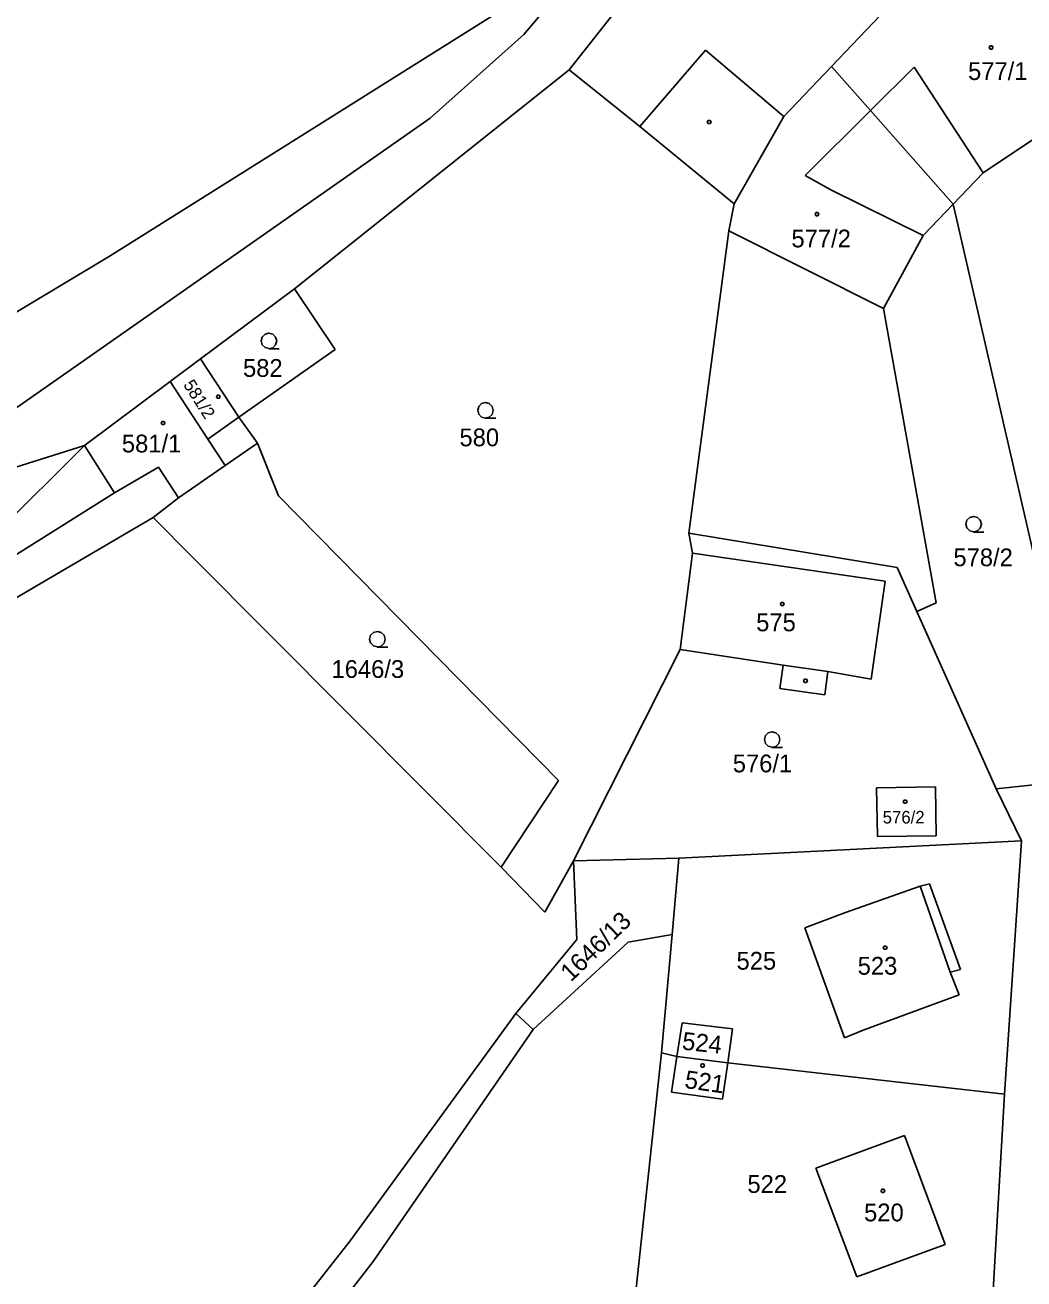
# Model space of a CAD drawing. Extents: x -609861 to -605046, y -1120287 to -1116307.
# Drawn here: x -607503.9 to -607408.4, y -1119752.8 to -1119632.9 of the extents above; entities that cross this region are included whole.
import ezdxf

# ---------------------------------------------------------------- set-up
doc = ezdxf.new("R2010")
doc.units = 0
for name, color, linetype in [('Vrstva 1', 7, 'Continuous'), ('Vrstva 2', 7, 'Continuous'), ('Vrstva 3', 7, 'Continuous'), ('Vrstva 4', 7, 'Continuous'), ('Vrstva 5', 7, 'Continuous')]:
    doc.layers.add(name, color=color, linetype=linetype)

msp = doc.modelspace()

# ---------------------------------------------------------------- linework, layer by layer
at = {"layer": 'Vrstva 1'}
for p, q in [((-607456.22, -1119633.79), (-607445.44, -1119620.87)), ((-607451.89, -1119637.15), (-607441.53, -1119624.05)), ((-607495.8, -1119654.95), (-607458.51, -1119631.56)), ((-607426.77, -1119636.85), (-607422.11, -1119631.97)), ((-607465.16, -1119641.79), (-607456.22, -1119633.79)), ((-607431.33, -1119641.63), (-607426.77, -1119636.85)), ((-607426.77, -1119636.85), (-607423.05, -1119641.06)), ((-607478.16, -1119658.09), (-607451.89, -1119637.15)), ((-607445.11, -1119642.57), (-607451.89, -1119637.15)), ((-607401.31, -1119639.66), (-607412.27, -1119647.02)), ((-607436.1, -1119649.98), (-607431.33, -1119641.63)), ((-607423.05, -1119641.06), (-607415.14, -1119650.02)), ((-607510.08, -1119673.18), (-607465.16, -1119641.79)), ((-607436.1, -1119649.98), (-607445.11, -1119642.57)), ((-607412.27, -1119647.02), (-607415.14, -1119650.02)), ((-607436.6, -1119652.56), (-607436.1, -1119649.98)), ((-607415.14, -1119650.02), (-607418, -1119653)), ((-607415.14, -1119650.02), (-607402.51, -1119705.02)), ((-607440.42, -1119681.46), (-607436.6, -1119652.56)), ((-607418, -1119653), (-607421.8, -1119659.98)), ((-607573.26, -1119701.32), (-607495.8, -1119654.95)), ((-607487.15, -1119664.79), (-607478.16, -1119658.09)), ((-607474.28, -1119663.89), (-607478.16, -1119658.09)), ((-607421.8, -1119659.98), (-607416.77, -1119688.14)), ((-607483.48, -1119670.39), (-607474.28, -1119663.89)), ((-607490.04, -1119666.95), (-607487.15, -1119664.79)), ((-607487.15, -1119664.79), (-607483.48, -1119670.39)), ((-607498.26, -1119673.07), (-607490.04, -1119666.95)), ((-607490.04, -1119666.95), (-607486.44, -1119672.47)), ((-607481.7, -1119672.87), (-607483.48, -1119670.39)), ((-607486.44, -1119672.47), (-607484.79, -1119675)), ((-607481.7, -1119672.87), (-607484.79, -1119675)), ((-607479.68, -1119677.91), (-607481.7, -1119672.87)), ((-607515.48, -1119690.23), (-607498.26, -1119673.07)), ((-607508.01, -1119676.15), (-607498.26, -1119673.07)), ((-607491.16, -1119675.16), (-607495.38, -1119677.62)), ((-607489.24, -1119678.08), (-607491.16, -1119675.16)), ((-607484.79, -1119675), (-607489.24, -1119678.08)), ((-607495.38, -1119677.62), (-607515.48, -1119690.23)), ((-607489.24, -1119678.08), (-607491.68, -1119679.98)), ((-607452.89, -1119705.11), (-607479.68, -1119677.91)), ((-607491.68, -1119679.98), (-607513.82, -1119692.92)), ((-607487.9, -1119683.76), (-607491.68, -1119679.98)), ((-607440.09, -1119683.39), (-607440.42, -1119681.46)), ((-607440.42, -1119681.46), (-607420.48, -1119684.74)), ((-607441.27, -1119692.59), (-607440.09, -1119683.39)), ((-607440.09, -1119683.39), (-607421.64, -1119686.07)), ((-607458.37, -1119713.42), (-607487.9, -1119683.76)), ((-607420.48, -1119684.74), (-607418.6, -1119688.96)), ((-607421.64, -1119686.07), (-607422.99, -1119695.42)), ((-607416.77, -1119688.14), (-607418.6, -1119688.96)), ((-607418.6, -1119688.96), (-607411.02, -1119705.91)), ((-607451.46, -1119712.8), (-607441.27, -1119692.59)), ((-607431.41, -1119694.08), (-607441.27, -1119692.59)), ((-607427.12, -1119694.69), (-607431.41, -1119694.08)), ((-607422.99, -1119695.42), (-607427.12, -1119694.69)), ((-607458.37, -1119713.42), (-607452.89, -1119705.11)), ((-607402.51, -1119705.02), (-607411.02, -1119705.91)), ((-607422.46, -1119705.82), (-607416.83, -1119705.74)), ((-607422.39, -1119710.49), (-607422.46, -1119705.82)), ((-607416.83, -1119705.74), (-607416.77, -1119710.42)), ((-607411.02, -1119705.91), (-607408.61, -1119710.88)), ((-607408.61, -1119710.88), (-607441.37, -1119712.54)), ((-607416.77, -1119710.42), (-607422.39, -1119710.49)), ((-607410.22, -1119735.13), (-607408.61, -1119710.88)), ((-607454.22, -1119717.7), (-607458.37, -1119713.42)), ((-607451.46, -1119712.8), (-607454.22, -1119717.7)), ((-607441.37, -1119712.54), (-607451.46, -1119712.8)), ((-607451.14, -1119720.32), (-607451.46, -1119712.8)), ((-607442.03, -1119719.85), (-607441.37, -1119712.54)), ((-607425.45, -1119717.74), (-607418.3, -1119715.21)), ((-607418.3, -1119715.21), (-607417.41, -1119715)), ((-607417.41, -1119715), (-607414.45, -1119723.18)), ((-607429.34, -1119719.2), (-607425.45, -1119717.74)), ((-607425.53, -1119729.72), (-607429.34, -1119719.2)), ((-607456.99, -1119727.4), (-607451.14, -1119720.32)), ((-607446.23, -1119720.58), (-607455.33, -1119728.94)), ((-607442.03, -1119719.85), (-607446.23, -1119720.58)), ((-607443.05, -1119731.17), (-607442.03, -1119719.85)), ((-607414.45, -1119723.18), (-607415.43, -1119723.44)), ((-607415.43, -1119723.44), (-607414.56, -1119725.62)), ((-607414.56, -1119725.62), (-607423.74, -1119729.01)), ((-607472.82, -1119749.13), (-607456.99, -1119727.4)), ((-607455.33, -1119728.94), (-607456.99, -1119727.4)), ((-607455.33, -1119728.94), (-607470.62, -1119751.13)), ((-607441.58, -1119731.51), (-607441.08, -1119728.29)), ((-607441.08, -1119728.29), (-607436.26, -1119728.87)), ((-607436.26, -1119728.87), (-607436.68, -1119732.12)), ((-607423.74, -1119729.01), (-607425.53, -1119729.72)), ((-607445.53, -1119754.29), (-607443.05, -1119731.17)), ((-607443.05, -1119731.17), (-607441.58, -1119731.51)), ((-607442.1, -1119734.92), (-607441.58, -1119731.51)), ((-607441.58, -1119731.51), (-607436.68, -1119732.12)), ((-607436.68, -1119732.12), (-607437.2, -1119735.6)), ((-607436.68, -1119732.12), (-607410.22, -1119735.13)), ((-607437.2, -1119735.6), (-607442.1, -1119734.92)), ((-607411.55, -1119758.21), (-607410.22, -1119735.13)), ((-607428.26, -1119742.19), (-607419.78, -1119739.07)), ((-607419.78, -1119739.07), (-607415.89, -1119749.5)), ((-607424.34, -1119752.58), (-607428.26, -1119742.19)), ((-607505.44, -1119790.45), (-607472.82, -1119749.13)), ((-607415.89, -1119749.5), (-607424.34, -1119752.58)), ((-607470.62, -1119751.13), (-607503.03, -1119792.65))]:
    msp.add_line(p, q, dxfattribs=at)
at = {"layer": 'Vrstva 3'}
for points in [[(-607480.59, -1119663.82), (-607480.97, -1119663.72), (-607481.24, -1119663.45), (-607481.34, -1119663.08), (-607481.24, -1119662.71), (-607480.97, -1119662.44), (-607480.6, -1119662.34), (-607480.23, -1119662.44), (-607479.96, -1119662.71), (-607479.86, -1119663.09), (-607479.96, -1119663.47), (-607480.23, -1119663.74), (-607480.61, -1119663.84), (-607479.61, -1119663.84)], [(-607459.88, -1119670.46), (-607460.26, -1119670.36), (-607460.53, -1119670.09), (-607460.63, -1119669.72), (-607460.53, -1119669.35), (-607460.26, -1119669.08), (-607459.89, -1119668.98), (-607459.52, -1119669.08), (-607459.25, -1119669.35), (-607459.15, -1119669.73), (-607459.25, -1119670.11), (-607459.52, -1119670.38), (-607459.9, -1119670.48), (-607458.9, -1119670.48)], [(-607413.17, -1119681.34), (-607413.55, -1119681.24), (-607413.82, -1119680.97), (-607413.92, -1119680.6), (-607413.82, -1119680.23), (-607413.55, -1119679.96), (-607413.18, -1119679.86), (-607412.81, -1119679.96), (-607412.54, -1119680.23), (-607412.44, -1119680.61), (-607412.54, -1119680.99), (-607412.81, -1119681.26), (-607413.19, -1119681.36), (-607412.19, -1119681.36)], [(-607470.22, -1119692.34), (-607470.6, -1119692.24), (-607470.87, -1119691.97), (-607470.97, -1119691.6), (-607470.87, -1119691.23), (-607470.6, -1119690.96), (-607470.23, -1119690.86), (-607469.86, -1119690.96), (-607469.59, -1119691.23), (-607469.49, -1119691.61), (-607469.59, -1119691.99), (-607469.86, -1119692.26), (-607470.24, -1119692.36), (-607469.24, -1119692.36)], [(-607432.45, -1119701.94), (-607432.83, -1119701.84), (-607433.1, -1119701.57), (-607433.2, -1119701.2), (-607433.1, -1119700.83), (-607432.83, -1119700.56), (-607432.46, -1119700.46), (-607432.09, -1119700.56), (-607431.82, -1119700.83), (-607431.72, -1119701.21), (-607431.82, -1119701.59), (-607432.09, -1119701.86), (-607432.47, -1119701.96), (-607431.47, -1119701.96)]]:
    msp.add_lwpolyline(points, dxfattribs=at)
msp.add_lwpolyline([(-607485.35, -1119668.27), (-607485.26, -1119668.42), (-607485.35, -1119668.57), (-607485.53, -1119668.57), (-607485.62, -1119668.42), (-607485.53, -1119668.27)], close=True, dxfattribs=at)
at = {"layer": 'Vrstva 4'}
for p, q in [((-607438.84, -1119635.27), (-607445.11, -1119642.57)), ((-607431.33, -1119641.63), (-607438.84, -1119635.27)), ((-607423.05, -1119641.06), (-607418.88, -1119636.91)), ((-607418.88, -1119636.91), (-607412.27, -1119647.02)), ((-607429.31, -1119647.28), (-607423.05, -1119641.06)), ((-607426.84, -1119648.64), (-607429.31, -1119647.28)), ((-607418, -1119653), (-607426.84, -1119648.64)), ((-607436.6, -1119652.56), (-607421.8, -1119659.98)), ((-607483.48, -1119670.39), (-607486.44, -1119672.47)), ((-607498.26, -1119673.07), (-607495.38, -1119677.62)), ((-607431.41, -1119694.08), (-607431.72, -1119696.33)), ((-607427.4, -1119696.93), (-607427.12, -1119694.69)), ((-607431.72, -1119696.33), (-607427.4, -1119696.93)), ((-607418.3, -1119715.21), (-607415.43, -1119723.44))]:
    msp.add_line(p, q, dxfattribs=at)
at = {"layer": 'Vrstva 5'}
for points in [[(-607411.42, -1119634.87), (-607411.33, -1119635.02), (-607411.42, -1119635.17), (-607411.6, -1119635.17), (-607411.69, -1119635.02), (-607411.6, -1119634.87)], [(-607438.39, -1119642), (-607438.3, -1119642.15), (-607438.39, -1119642.3), (-607438.57, -1119642.3), (-607438.66, -1119642.15), (-607438.57, -1119642)], [(-607428.07, -1119650.81), (-607427.98, -1119650.96), (-607428.07, -1119651.11), (-607428.25, -1119651.11), (-607428.34, -1119650.96), (-607428.25, -1119650.81)], [(-607490.64, -1119670.79), (-607490.55, -1119670.94), (-607490.64, -1119671.09), (-607490.82, -1119671.09), (-607490.91, -1119670.94), (-607490.82, -1119670.79)], [(-607431.4, -1119688.1), (-607431.31, -1119688.25), (-607431.4, -1119688.4), (-607431.58, -1119688.4), (-607431.67, -1119688.25), (-607431.58, -1119688.1)], [(-607429.17, -1119695.44), (-607429.08, -1119695.59), (-607429.17, -1119695.74), (-607429.35, -1119695.74), (-607429.44, -1119695.59), (-607429.35, -1119695.44)], [(-607419.64, -1119707), (-607419.55, -1119707.15), (-607419.64, -1119707.3), (-607419.82, -1119707.3), (-607419.91, -1119707.15), (-607419.82, -1119707)], [(-607421.55, -1119720.96), (-607421.46, -1119721.11), (-607421.55, -1119721.26), (-607421.73, -1119721.26), (-607421.82, -1119721.11), (-607421.73, -1119720.96)], [(-607439.02, -1119732.23), (-607438.93, -1119732.38), (-607439.02, -1119732.53), (-607439.2, -1119732.53), (-607439.29, -1119732.38), (-607439.2, -1119732.23)], [(-607421.77, -1119744.21), (-607421.68, -1119744.36), (-607421.77, -1119744.51), (-607421.95, -1119744.51), (-607422.04, -1119744.36), (-607421.95, -1119744.21)]]:
    msp.add_lwpolyline(points, close=True, dxfattribs=at)

# ---------------------------------------------------------------- texts
at = {"layer": 'Vrstva 2'}
for s, height, p in [('577/1', 1.7, (-607413.713, -1119638.13)), ('577/2', 1.7, (-607430.613, -1119654.14)), ('582', 1.7, (-607483.083, -1119666.52)), ('580', 1.7, (-607462.373, -1119673.16)), ('581/1', 1.7, (-607494.673, -1119673.75)), ('578/2', 1.7, (-607415.113, -1119684.63)), ('575', 1.7, (-607433.983, -1119690.85)), ('1646/3', 1.7, (-607474.617, -1119695.31)), ('576/1', 1.7, (-607436.223, -1119704.34)), ('576/2', 1.2, (-607421.882, -1119709.23)), ('525', 1.7, (-607435.863, -1119723.21)), ('523', 1.7, (-607424.273, -1119723.69)), ('522', 1.7, (-607434.823, -1119744.56)), ('520', 1.7, (-607423.663, -1119747.28))]:
    msp.add_text(s, height=height, dxfattribs=at).set_placement(p)
for s, height, rotation, p in [('581/2', 1.2, 302.40713, (-607488.84, -1119667.271)), ('1646/13', 1.7, 44.11775, (-607451.708, -1119724.447)), ('524', 1.7, 353.80144, (-607441.133, -1119730.846)), ('521', 1.7, 351.91068, (-607440.895, -1119734.513))]:
    msp.add_text(s, height=height, rotation=rotation, dxfattribs=at).set_placement(p)

doc.saveas('drawing.dxf')
